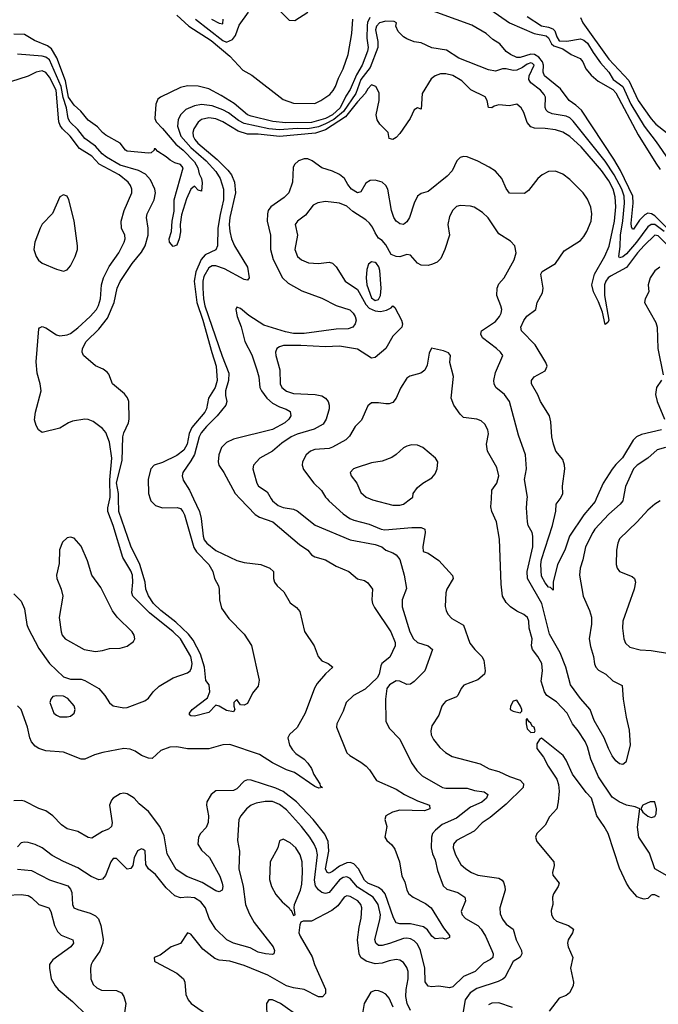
# Model space of a CAD drawing. Header units: inches. Extents: x 2001573 to 2220545, y 644482 to 846830.
# Tile 399 of 656: x 2082362 to 2085970, y 757145 to 762707. Entities that reach past the tile are written whole.
import ezdxf

# ---------------------------------------------------------------- set-up
doc = ezdxf.new("R2010")
doc.units = ezdxf.units.IN
doc.header["$MEASUREMENT"] = 0
doc.layers.add('C0785', color=7, linetype='Continuous')
doc.layers.add('C0786', color=7, linetype='Continuous')

msp = doc.modelspace()

# ---------------------------------------------------------------- linework, layer by layer
at = {"layer": 'C0785', "color": 5}
for points, elevation in [([(2082330, 759463.6), (2082370, 759422), (2082390, 759379.3), (2082403.5, 759290), (2082410.7, 759270), (2082470, 759154.4), (2082530, 759070.2), (2082610, 758994.9), (2082650, 758982), (2082710, 758981.3), (2082730, 758974.7), (2082810, 758929.2), (2082844, 758890), (2082870, 758848.7), (2082890, 758831.8), (2082950, 758820.2), (2082970, 758822), (2083070, 758859.8), (2083090, 758874), (2083115.8, 758910), (2083150, 758942.6), (2083230, 758988.9), (2083310, 759018.1), (2083324.9, 759030), (2083333.7, 759046.3), (2083336.6, 759070), (2083329.2, 759110), (2083270.9, 759210), (2083229.1, 759250), (2083096.2, 759356.2), (2083001.8, 759450), (2082996.1, 759470), (2083002.3, 759530), (2082999.1, 759570), (2082990, 759594.5), (2082945.3, 759670), (2082889.6, 759850), (2082859.9, 759930), (2082860.1, 759950), (2082871, 760000)], 280), ([(2083607.6, 760000), (2083692.1, 759912.1), (2083717, 759897), (2083792, 759870), (2083943.5, 759743.5), (2083990.3, 759710), (2084010, 759684.9), (2084030, 759673.8), (2084090, 759656.1), (2084150, 759620.4), (2084221.3, 759590), (2084270, 759549), (2084310, 759539.6), (2084330, 759526.3), (2084355.5, 759490), (2084351.5, 759430), (2084355.4, 759410), (2084366.6, 759386.6), (2084459.1, 759250), (2084483.2, 759190), (2084483.1, 759170), (2084453.8, 759106.2), (2084408.5, 759070), (2084401.8, 759058.2), (2084393.1, 759010), (2084381.7, 758990), (2084313.5, 758926.5), (2084247.7, 758890), (2084206.2, 758850), (2084190, 758800.7), (2084154.6, 758730), (2084152.2, 758710), (2084210, 758566.7), (2084226.7, 758550), (2084290, 758513.1), (2084319.5, 758490), (2084338, 758470), (2084378, 758410), (2084490, 758359.9), (2084536.3, 758330), (2084610, 758293.9), (2084678, 758270), (2084680.3, 758250), (2084650, 758238), (2084510, 758243), (2084468.8, 758230), (2084431.7, 758210), (2084425.4, 758190), (2084435.8, 758150), (2084425.5, 758090), (2084436.6, 758070), (2084465.5, 758045.5), (2084482.2, 758022.2), (2084507.8, 757950), (2084521.1, 757870), (2084538.1, 757838.1), (2084550.2, 757790), (2084561, 757770), (2084585, 757750), (2084654.8, 757714.8), (2084686.8, 757690), (2084756.8, 757576.8), (2084790, 757534.6), (2084790, 757522), (2084770, 757512.8), (2084750, 757518.5), (2084710, 757515.4), (2084690, 757529.7), (2084666, 757566), (2084642.8, 757582.8), (2084570, 757600.5), (2084510, 757599.7), (2084490, 757606.4), (2084474.7, 757634.7), (2084427, 757770), (2084410.7, 757790.7), (2084390, 757805.4), (2084329.8, 757829.8), (2084310, 757847.2), (2084276.2, 757910), (2084250, 757938), (2084230, 757946), (2084210, 757945.1), (2084170, 757925.6), (2084130, 757895.4), (2084110, 757885.8), (2084099.7, 757890), (2084089.9, 757910), (2084109.6, 758010), (2084105.1, 758065.1), (2084086.5, 758106.5), (2084020.6, 758190), (2083926.9, 758290), (2083850, 758347.6), (2083810, 758367), (2083670, 758412), (2083650, 758413.4), (2083630, 758406.5), (2083590, 758363.5), (2083570, 758353.3), (2083470, 758351.1), (2083443.7, 758330), (2083418.7, 758290), (2083417.4, 758270), (2083429.2, 758210), (2083426.7, 758173.3), (2083415.4, 758144.6), (2083383.1, 758110), (2083372, 758090), (2083369.4, 758050), (2083390, 758016.9), (2083434.6, 757974.6), (2083492.7, 757870), (2083506.9, 757830), (2083509.3, 757810), (2083506.7, 757790), (2083490, 757781.2), (2083470, 757786.8), (2083393.9, 757833.9), (2083306.7, 757866.7), (2083247.2, 757907.2), (2083194.9, 757994.9), (2083177.7, 758097.7), (2083153.9, 758150), (2083090, 758233.9), (2083037.6, 758277.6), (2083008.6, 758310), (2082970, 758334.1), (2082950, 758337.7), (2082930, 758334.3), (2082890.2, 758310), (2082880.8, 758299.2), (2082869.5, 758270), (2082884, 758170), (2082880.2, 758150), (2082864.6, 758135.4), (2082830, 758121.5), (2082770, 758084.4), (2082750, 758087.1), (2082690, 758122.3), (2082630, 758135.7), (2082598.6, 758158.6), (2082550.4, 758210.4), (2082510, 758237.5), (2082470, 758250.7), (2082390, 758292.9), (2082370, 758297.5), (2082330, 758295.7)], 320), ([(2083344.8, 760000), (2083378.1, 759930), (2083387.7, 759890), (2083399.6, 759790), (2083405.4, 759770), (2083418.9, 759750), (2083470, 759708.4), (2083590, 759652.3), (2083630, 759641.6), (2083724.4, 759630), (2083775.3, 759610), (2083796.3, 759590), (2083796.3, 759550), (2083801.6, 759530), (2083816.4, 759510), (2083855, 759475), (2083890, 759414), (2083927.1, 759387.1), (2083944.1, 759364.1), (2083971.2, 759251.2), (2084026.8, 759170), (2084047.9, 759110), (2084070, 759085.9), (2084106, 759070), (2084131.7, 759050), (2084090, 759012.7), (2084042.8, 758957.2), (2084028.5, 758931.5), (2083975.3, 758790), (2083930, 758709.4), (2083886.8, 758670), (2083876.8, 758650), (2083886.4, 758610), (2083903.2, 758583.2), (2083922.1, 758562.1), (2083969, 758530), (2083990, 758507.5), (2084010, 758477.4), (2084023.3, 758443.3), (2084058.5, 758390), (2084060.2, 758380.2), (2084072.7, 758370), (2084053.2, 758366.8), (2084030, 758374.9), (2083915, 758455), (2083870, 758470.7), (2083790, 758508.8), (2083716.6, 758556.6), (2083550, 758613.9), (2083510, 758610.4), (2083430, 758588.5), (2083310, 758588.6), (2083250, 758598.9), (2083210, 758597.1), (2083160.5, 758579.5), (2083110, 758534.6), (2083090, 758536.2), (2083050.6, 758550.6), (2083014.7, 758574.7), (2082986.9, 758586.9), (2082950, 758590.5), (2082831.4, 758568.6), (2082785.5, 758554.5), (2082730, 758529.8), (2082710, 758530.7), (2082610, 758569.8), (2082510, 758577), (2082470.2, 758590.2), (2082450, 758603.8), (2082430, 758628.2), (2082419.9, 758650), (2082406.5, 758710), (2082371.3, 758810), (2082350, 758832.1)], 280), ([(2083783.5, 760000), (2083789.7, 759989.7), (2083822.9, 759962.9), (2083850, 759952.5), (2083910, 759942.2), (2083930, 759933.8), (2084031.7, 759851.7), (2084230, 759768.2), (2084370, 759743), (2084408.4, 759730), (2084430.4, 759710), (2084470, 759696.6), (2084490, 759684.5), (2084510, 759657.7), (2084534.9, 759570), (2084546.7, 759493.3), (2084522.5, 759430), (2084522.5, 759390), (2084566.2, 759250), (2084587.7, 759210), (2084609.3, 759190), (2084670.3, 759170), (2084695.3, 759150), (2084650.9, 759029.1), (2084590, 758968.4), (2084570, 758953.3), (2084550, 758952.8), (2084510, 758971.2), (2084490, 758972.3), (2084451.3, 758950), (2084437.2, 758930), (2084429.2, 758870), (2084430, 758744.7), (2084450, 758704.9), (2084510, 758643), (2084575.2, 758510), (2084605.9, 758465.9), (2084636.1, 758436.1), (2084750.9, 758370.9), (2084770, 758365.6), (2084890, 758366.5), (2084932.3, 758352.3), (2084985.6, 758345.6), (2085007.5, 758330), (2084998.9, 758310), (2084972.3, 758287.7), (2084910, 758258.2), (2084830, 758196.6), (2084750, 758161.8), (2084710.8, 758130), (2084695, 758110), (2084689.2, 758090), (2084686.7, 758030), (2084695.1, 757995.1), (2084710, 757962), (2084721.9, 757901.9), (2084754.4, 757814.4), (2084774.9, 757794.9), (2084836.8, 757776.8), (2084877.8, 757750), (2084881.3, 757730), (2084855.9, 757670), (2084861.2, 757650), (2084880.3, 757630), (2084950, 757591), (2084970.2, 757570), (2084994.3, 757530), (2085029.4, 757450), (2085036.9, 757430), (2085035.3, 757410), (2085022.2, 757397.8), (2084982.4, 757377.6), (2084935.8, 757330), (2084870, 757303.1), (2084810, 757244.8), (2084790, 757237.6), (2084730, 757248.3), (2084690, 757243.9), (2084670, 757247.4), (2084652.1, 757272.1), (2084650.4, 757350), (2084626, 757450), (2084610, 757486), (2084590, 757504.9), (2084570, 757516), (2084550, 757519.9), (2084530, 757517.7), (2084451.6, 757488.4), (2084410, 757478.3), (2084390, 757477.8), (2084373.8, 757490), (2084369.2, 757510.8), (2084397.4, 757622.6), (2084400.4, 757650), (2084388.1, 757710), (2084360.2, 757750), (2084270, 757806.3), (2084230, 757855.8), (2084210, 757865.3), (2084190, 757861.4), (2084170, 757847.9), (2084110, 757777.1), (2084090, 757770.5), (2084070, 757776.5), (2084050, 757791.2), (2084034, 757814), (2084027.6, 757847.6), (2084044, 757990), (2084039.1, 758019.1), (2084026.9, 758050), (2084001.9, 758090), (2083954.1, 758150), (2083870, 758244.7), (2083830, 758274.9), (2083790, 758290.9), (2083748.5, 758291.5), (2083697.7, 758282.3), (2083670, 758270.6), (2083643.8, 758250), (2083611.2, 758210), (2083600.6, 758190), (2083593.8, 758070), (2083604.7, 758010), (2083600.2, 757910), (2083625.7, 757810), (2083637.3, 757710), (2083658.1, 757658.1), (2083686.6, 757606.6), (2083794.3, 757470), (2083801.5, 757450), (2083800.5, 757439.5), (2083797.3, 757430), (2083790, 757426.9), (2083750.2, 757429.8), (2083710, 757440.5), (2083663.5, 757463.5), (2083569.9, 757489.9), (2083531.8, 757510), (2083469.9, 757570), (2083433.3, 757630), (2083411.3, 757690), (2083384.8, 757724.8), (2083350, 757746), (2083310.1, 757749.9), (2083270, 757747.1), (2083238.4, 757758.4), (2083190, 757804.1), (2083130, 757877.8), (2083090.5, 757910.5), (2083075.4, 757935.4), (2083071.8, 758011.8), (2083060.1, 758020.1), (2083050, 758023.6), (2083027.3, 758012.7), (2083010, 757973.2), (2083001.1, 757930), (2082990, 757912), (2082970, 757909.6), (2082910, 757969.6), (2082890, 757969.4), (2082877.6, 757950), (2082847.2, 757872.8), (2082830, 757851.6), (2082810, 757848.3), (2082766.5, 757866.5), (2082690, 757916.9), (2082610, 757951.9), (2082546, 757986), (2082490, 758028.5), (2082450, 758047.6), (2082410, 758060.3), (2082390, 758061), (2082370, 758056.9), (2082350, 758034.5)], 340), ([(2083099.8, 760000), (2083102.7, 759990), (2083130, 759963.9), (2083170, 759950.1), (2083251.7, 759951.7), (2083270, 759945.3), (2083284.3, 759930), (2083293.6, 759910), (2083346.7, 759726.7), (2083361.8, 759701.8), (2083431.3, 759630), (2083454.3, 759590), (2083463.7, 759550), (2083484.9, 759510), (2083490, 759491.3), (2083490.3, 759430), (2083503.2, 759383.2), (2083544.8, 759324.8), (2083630, 759236.4), (2083672.1, 759172.1), (2083715.8, 758975.8), (2083710, 758942.7), (2083677.5, 758902.5), (2083650, 758844), (2083630, 758835.3), (2083610, 758838), (2083590, 758868), (2083572, 758850), (2083571.3, 758830), (2083578, 758810), (2083570, 758798), (2083530, 758805.2), (2083490, 758829.2), (2083470, 758835.1), (2083430, 758794.5), (2083350, 758772.7), (2083330, 758775.3), (2083321.2, 758781.2), (2083321.2, 758790), (2083337.2, 758810), (2083422.9, 758877.1), (2083436.9, 758910), (2083433.5, 758950), (2083414.2, 758974.2), (2083405.8, 759050), (2083383.2, 759123.2), (2083342.6, 759202.6), (2083316.8, 759236.8), (2083244.6, 759304.6), (2083158.9, 759370), (2083119.2, 759410), (2083090, 759452.6), (2083075.8, 759490), (2083072, 759530), (2083041.9, 759630), (2082990, 759734), (2082922.2, 759930), (2082920.6, 760000)], 260), ([(2084099.2, 760000), (2084108.2, 759990), (2084190, 759916.6), (2084227.1, 759890), (2084250, 759879.9), (2084337.6, 759857.6), (2084404.6, 759830), (2084425.5, 759825.5), (2084578, 759838), (2084630, 759838), (2084650.4, 759830), (2084652.4, 759810), (2084639.3, 759730), (2084642.5, 759702.5), (2084670, 759693), (2084730, 759651.6), (2084808, 759568), (2084810.7, 759550), (2084776, 759490), (2084770.3, 759470), (2084766.6, 759393.4), (2084771.2, 759370), (2084781.3, 759350), (2084804.5, 759324.5), (2084870, 759287.7), (2084906.2, 759186.2), (2084933, 759150), (2084973.6, 759110), (2084985.3, 759090), (2084992.2, 759030), (2084988.5, 759010), (2084950, 758978.7), (2084871.6, 758948.4), (2084856.4, 758930), (2084838.4, 758890), (2084830, 758882.4), (2084770, 758857.2), (2084756.4, 758843.6), (2084746.7, 758830), (2084730, 758779.5), (2084690, 758718), (2084684.6, 758690), (2084687.5, 758667.5), (2084700.5, 758640.5), (2084735.7, 758595.7), (2084768.3, 758568.3), (2084805.9, 758545.9), (2084963.2, 758503.2), (2085015.3, 758475.3), (2085070, 758460.9), (2085130, 758431.7), (2085190, 758411), (2085208.9, 758390), (2085207.4, 758370), (2085110, 758276.3), (2085019.7, 758200.3), (2084975.8, 758170), (2084930, 758123.5), (2084830, 758070.8), (2084813.4, 758050), (2084811.5, 758030), (2084824.7, 757990), (2084855.3, 757935.3), (2084883.1, 757910), (2084914.4, 757890), (2084950, 757874.7), (2085070, 757858.5), (2085087.1, 757847.1), (2085095.4, 757835.4), (2085103.6, 757810), (2085104.1, 757790), (2085074.5, 757690), (2085076.4, 757656.4), (2085090, 757627), (2085110, 757598.7), (2085150.4, 757570), (2085166.3, 757510), (2085196.5, 757450), (2085198.7, 757430), (2085188.8, 757411.2), (2085150, 757387.6), (2085102.8, 757297.2), (2085092.7, 757287.3), (2085066.3, 757273.7), (2084944.8, 757235.2), (2084906.5, 757210), (2084879.3, 757170), (2084865.8, 757094.2)], 360), ([(2084342.8, 760000), (2084354.7, 759994.7), (2084470, 759965.2), (2084510, 759965), (2084530, 759970.3), (2084569.4, 760000)], 380), ([(2086116.9, 757816.9), (2085951.1, 757910), (2085919.6, 757999.6), (2085860.2, 758090), (2085853.2, 758146.8), (2085866, 758250), (2085840.2, 758260.2), (2085790, 758270.8), (2085749.7, 758290), (2085710, 758316.4), (2085633.1, 758430), (2085589.8, 758530), (2085570, 758599.7), (2085556.7, 758630), (2085517.4, 758690), (2085484.4, 758730), (2085455.4, 758790), (2085394.3, 758854.3), (2085340.3, 758890), (2085327.3, 758910), (2085308, 758970), (2085315.9, 759030), (2085311.7, 759070), (2085290, 759109.4), (2085258.7, 759150), (2085254.3, 759170), (2085258.2, 759210), (2085240.5, 759270), (2085239.5, 759310), (2085231.4, 759330), (2085210, 759348.2), (2085170, 759365.4), (2085135, 759390), (2085110, 759414.8), (2085090.5, 759450), (2085082.1, 759517.9), (2085073.8, 759773.8), (2085055.9, 759870), (2085028.9, 759928.9), (2085024.2, 759955.8), (2085026.9, 760000)], 360), ([(2085771, 760000), (2085769.2, 759990), (2085755.2, 759970), (2085690, 759913.6), (2085612, 759830), (2085599.7, 759810), (2085559.4, 759730), (2085543.8, 759656.2), (2085528.7, 759610), (2085525, 759570), (2085545.3, 759450), (2085580.8, 759370), (2085592, 759332), (2085591.9, 759291.9), (2085580.4, 759210), (2085587.4, 759167.4), (2085604.7, 759110), (2085610, 759068.5), (2085617.3, 759050), (2085632.1, 759032.1), (2085672.8, 759010), (2085712.9, 758972.9), (2085765.8, 758945.8), (2085771.5, 758870), (2085788.2, 758768.2), (2085806, 758694), (2085810.4, 758610), (2085787.5, 758512.5), (2085770, 758499.3), (2085750, 758502.9), (2085730, 758521.6), (2085710, 758549.7), (2085688.5, 758590), (2085664.9, 758650), (2085608.3, 758748.3), (2085585.5, 758810), (2085530, 758872.8), (2085474.1, 758950), (2085446.9, 759050), (2085414.9, 759130), (2085355.4, 759235.4), (2085312, 759410), (2085231.3, 759550), (2085228.9, 759590), (2085260.6, 759730), (2085261.2, 759790), (2085256.8, 759810), (2085235.4, 759850), (2085231.2, 759870), (2085224.7, 759950), (2085229.6, 760000)], 340), ([(2085619.6, 760000), (2085613.7, 759986.3), (2085550, 759909.9), (2085468.3, 759790), (2085441.4, 759710), (2085399.8, 759630), (2085376.1, 759530), (2085376, 759484), (2085360.2, 759500.2), (2085350, 759502.6), (2085330, 759525.6), (2085310, 759564.7), (2085305.6, 759630), (2085310, 759658.5), (2085371.9, 759850), (2085390.5, 759930.5), (2085393.7, 759970), (2085415.9, 760000)], 320), ([(2085981.3, 759990), (2085950, 759970.9), (2085910, 759936.5), (2085850, 759870.9), (2085750, 759775.1), (2085740.7, 759750), (2085734.2, 759710), (2085731.3, 759630), (2085736.9, 759610), (2085750, 759590.4), (2085821.6, 759561.6), (2085835.8, 759550), (2085842, 759530), (2085832.9, 759490), (2085769.2, 759310), (2085768.2, 759270), (2085774.7, 759210), (2085784.7, 759184.7), (2085810, 759163.2), (2085866.9, 759146.9), (2085930, 759143.5), (2086033.4, 759126.6)], 360), ([(2085976.2, 757750), (2085950, 757763.6), (2085936.3, 757763.7), (2085930, 757762.7), (2085910, 757742.7), (2085890, 757738.9), (2085870, 757744.5), (2085850, 757752.9), (2085810, 757799.8), (2085790.5, 757830), (2085750, 757915.1), (2085685.9, 758110), (2085665, 758150), (2085622.5, 758210), (2085592.8, 758310), (2085562.5, 758342.5), (2085484.7, 758444.7), (2085450, 758525.2), (2085433.3, 758550), (2085310, 758648), (2085299.6, 758640.4), (2085283.8, 758616.2), (2085283, 758590), (2085320.8, 758540.8), (2085347.2, 758490), (2085397.2, 758417.2), (2085407.1, 758387.1), (2085410.2, 758350), (2085405, 758290), (2085395.9, 758250), (2085354.8, 758205.2), (2085330, 758157), (2085284.4, 758110), (2085275.8, 758090), (2085284.2, 758064.2), (2085380.4, 757950), (2085382, 757930), (2085371.5, 757890), (2085374.8, 757874.8), (2085410.4, 757830), (2085404.9, 757810), (2085377.4, 757770), (2085372, 757750), (2085374.4, 757710), (2085364.9, 757675.1), (2085367, 757650), (2085377.6, 757630), (2085395.2, 757615.2), (2085462.8, 757590), (2085490.5, 757570), (2085485.5, 757550), (2085461.6, 757510), (2085456.4, 757490), (2085460.3, 757470), (2085486.7, 757410), (2085474.9, 757350), (2085491.4, 757270), (2085489.2, 757250), (2085467.8, 757210), (2085450, 757195), (2085410, 757179.8), (2085353.7, 757106.3)], 380), ([(2082350, 757907.9), (2082430, 757901.8), (2082530, 757849.4), (2082634.2, 757814.2), (2082650, 757796.3), (2082657.4, 757777.4), (2082660.6, 757710), (2082669.2, 757690), (2082690, 757680.1), (2082760.9, 757660.9), (2082790, 757645), (2082807.5, 757627.5), (2082821.1, 757590), (2082833.2, 757513.2), (2082832.1, 757490), (2082815.2, 757444.8), (2082775.2, 757390), (2082766.5, 757370), (2082762.3, 757350), (2082764.9, 757290), (2082777.4, 757257.4), (2082798, 757238), (2082825.2, 757225.2), (2082910, 757223.9), (2082937.4, 757210), (2082951.2, 757190), (2082961.5, 757150), (2082950.4, 757070.4)], 340), ([(2082290, 757762.2), (2082370, 757765.3), (2082410, 757759.6), (2082428.5, 757748.5), (2082469.7, 757709.7), (2082527.9, 757690), (2082538.3, 757670), (2082558.2, 757590), (2082576.2, 757556.2), (2082596.6, 757536.6), (2082662, 757510), (2082665.5, 757490), (2082652.1, 757470), (2082550, 757396.5), (2082537.7, 757382.3), (2082531.3, 757370), (2082531.3, 757350), (2082540.9, 757290), (2082562.4, 757250), (2082580.4, 757230), (2082660.6, 757160.6), (2082741.7, 757081.7)], 320), ([(2084570.5, 757110), (2084552.1, 757150), (2084543.4, 757190), (2084545.7, 757230), (2084556.9, 757290), (2084556.9, 757330), (2084550, 757352.8), (2084530, 757382.4), (2084510, 757394.5), (2084490, 757397.9), (2084450, 757391.6), (2084410, 757377.1), (2084370, 757374.8), (2084319.7, 757390), (2084289.8, 757410), (2084281, 757430), (2084271.1, 757510), (2084279.6, 757580.4), (2084292.1, 757632.1), (2084295.7, 757690), (2084289.8, 757710), (2084272.7, 757730), (2084230, 757754.6), (2084210, 757758.4), (2084195.3, 757750), (2084158.9, 757701.1), (2084125, 757675), (2084010, 757615.1), (2083964, 757616), (2083950.7, 757609.3), (2083945.2, 757594.8), (2083939.1, 757550), (2083946.7, 757530), (2084014.4, 757414.4), (2084027.7, 757370), (2084090, 757230.5), (2084090, 757206), (2084072.9, 757187.1), (2084050, 757188.1), (2083970, 757228.4), (2083910, 757237.9), (2083870, 757250.4), (2083764.8, 757310), (2083630, 757364.3), (2083550, 757389), (2083490, 757395.7), (2083464.6, 757404.6), (2083397.6, 757457.6), (2083330, 757541.2), (2083310, 757549), (2083270.4, 757489.6), (2083218, 757470), (2083156.8, 757423.2), (2083122, 757410), (2083124.7, 757390), (2083130, 757384.7), (2083250, 757321.3), (2083288.2, 757290), (2083295.6, 757270), (2083301.2, 757201.2), (2083314, 757170), (2083330.4, 757150), (2083430, 757080.2)], 360), ([(2084471.6, 757130), (2084450, 757180.5), (2084430, 757203.5), (2084410, 757214.5), (2084390, 757222.2), (2084370, 757223.1), (2084346.2, 757213.8), (2084308.1, 757150), (2084291.8, 757048.2)], 380), ([(2083946.9, 757070), (2083835.1, 757150), (2083790, 757170.9), (2083770, 757171.3), (2083757.6, 757150), (2083758, 757070)], 380), ([(2085147.1, 757127.1), (2085070, 757154.6), (2085030, 757152.2), (2085010, 757141.8)], 380)]:
    msp.add_lwpolyline(points, dxfattribs=dict(at, elevation=elevation))
for points, elevation in [([(2082650, 759783.6), (2082630, 759779.6), (2082603.8, 759756.2), (2082586.6, 759713.4), (2082585.5, 759634.5), (2082571, 759570), (2082572.8, 759550), (2082597.6, 759490), (2082605.9, 759450), (2082586.2, 759330), (2082596.1, 759250), (2082603.2, 759230), (2082620.2, 759210), (2082726.5, 759150), (2082790, 759137.5), (2082830, 759143.5), (2082870, 759155.9), (2082930, 759157.3), (2082970, 759168.8), (2083005.3, 759194.7), (2083012.2, 759210), (2083009.8, 759230), (2082998.4, 759250), (2082913, 759333), (2082887.3, 759367.3), (2082820.4, 759500.4), (2082770.6, 759570), (2082745.8, 759650), (2082710, 759733.3), (2082670, 759778.7)], 320), ([(2082572.2, 758887.8), (2082550, 758883.7), (2082538, 758870), (2082532, 758850), (2082554.9, 758790), (2082570, 758777.8), (2082590, 758770.2), (2082630, 758768.7), (2082650, 758773.6), (2082670.8, 758790), (2082676.1, 758810), (2082670, 758831.6), (2082633.6, 758873.6), (2082610, 758886.3)], 280), ([(2085170, 758863.7), (2085150, 758857.2), (2085135.3, 758830), (2085133.4, 758810), (2085150, 758801.1), (2085190, 758791), (2085198.9, 758801.1), (2085199.5, 758810), (2085191.5, 758830)], 380), ([(2085230, 758758), (2085223.6, 758756.4), (2085222.8, 758730), (2085230, 758702), (2085250, 758681), (2085270, 758682), (2085274, 758690), (2085268, 758710), (2085257.2, 758717.2), (2085250, 758734), (2085240.2, 758740.2)], 380), ([(2085924.7, 758290), (2085882, 758270), (2085872, 758250), (2085882, 758230), (2085910, 758207.3), (2085930, 758200.7), (2085950, 758206), (2085958, 758222), (2085959.5, 758250), (2085950, 758288.7)], 360), ([(2083850, 758077.6), (2083830.4, 758069.6), (2083820.3, 758030), (2083777.7, 757950), (2083772.8, 757850), (2083785, 757810), (2083810, 757766.2), (2083845.1, 757725.1), (2083884.9, 757690), (2083890, 757678.8), (2083896.8, 757676.8), (2083910, 757647.3), (2083918, 757650), (2083913.3, 757690), (2083915.4, 757710), (2083949.1, 757790), (2083955.8, 757824.2), (2083960.4, 757890), (2083958.1, 757950), (2083947, 757990), (2083922, 758030), (2083890, 758058.3)], 360)]:
    msp.add_lwpolyline(points, close=True, dxfattribs=dict(at, elevation=elevation))
at = {"layer": 'C0786', "color": 5}
for points, elevation in [([(2083356, 762710), (2083510, 762589.2), (2083530, 762581.1), (2083564.5, 762595.5), (2083581.7, 762618.3), (2083603.1, 762676.9), (2083654.8, 762750)], 260), ([(2083830, 762759), (2083885, 762705), (2083916.5, 762703.5), (2083990.7, 762750)], 260), ([(2086079.8, 761470), (2085950, 761598.7), (2085931.5, 761611.5), (2085910, 761614.5), (2085894.4, 761605.6), (2085864.7, 761575.3), (2085830, 761523.5), (2085824.7, 761524.7), (2085817.8, 761537.8), (2085817, 761557), (2085828.7, 761670), (2085826.3, 761710), (2085756, 761856), (2085719.2, 761919.2), (2085535.3, 762195.3), (2085504.4, 762224.4), (2085466.5, 762250), (2085417.6, 762317.6), (2085326.8, 762390), (2085319.9, 762410), (2085322.4, 762450), (2085315.8, 762470), (2085295.2, 762495.2), (2085270, 762510), (2085250, 762513.3), (2085190, 762492.8), (2085170, 762494.1), (2085134.8, 762510), (2085110, 762527.4), (2085074.6, 762570), (2085035.4, 762595.4), (2084997.3, 762630), (2084915.8, 762675.8), (2084630, 762779.1)], 240), ([(2085023.7, 762763.7), (2085129.5, 762689.5), (2085268.8, 762628.8), (2085336, 762616), (2085350, 762605.7), (2085366.8, 762570), (2085379.4, 762559.4), (2085430, 762542.2), (2085477.9, 762510), (2085528.5, 762488.5), (2085543.4, 762470), (2085560.1, 762430), (2085590, 762394.8), (2085630, 762360.1), (2085712.4, 762312.4), (2085730, 762293.2), (2085856.6, 762056.6), (2085955.9, 761895.9), (2085981.2, 761861.2)], 240), ([(2084340.7, 762719.3), (2084327.8, 762692.2), (2084325.8, 762674.2), (2084323.7, 762603.7), (2084330.8, 762550), (2084327.8, 762530), (2084297.1, 762450), (2084264.2, 762395.8), (2084230, 762312.3), (2084204, 762276), (2084172.2, 762210), (2084128.9, 762170), (2084090, 762149.6), (2084010, 762126.4), (2083865.3, 762125.3), (2083792.7, 762132.7), (2083670, 762163), (2083648.5, 762170), (2083574.3, 762234.3), (2083499.8, 762279.8), (2083430, 762317.2), (2083370, 762332.6), (2083310, 762332.8), (2083270, 762324), (2083158, 762270), (2083142, 762258), (2083130.6, 762229.4), (2083125.5, 762150), (2083133.4, 762130), (2083170, 762093.4), (2083243.6, 762003.6), (2083285.7, 761970), (2083350, 761903.9), (2083369.5, 761870), (2083376.6, 761836.6), (2083390.2, 761810), (2083393.8, 761786.2), (2083390, 761738), (2083370, 761744), (2083350, 761767), (2083330, 761749.6), (2083304.5, 761695.5), (2083275.9, 761604.1), (2083268.5, 761550), (2083271.4, 761508.6), (2083263, 761470), (2083250, 761434), (2083230, 761425.2), (2083209.3, 761450), (2083207, 761470), (2083220.4, 761510), (2083223.5, 761570), (2083234.2, 761625.8), (2083235.4, 761690), (2083285.1, 761870), (2083271.8, 761890), (2083238.9, 761898.9), (2083213, 761913), (2083190, 761933), (2083142.7, 761962.7), (2083130, 761978), (2083122, 761978), (2083122, 761970), (2083105.4, 761954.6), (2083090, 761953.2), (2082970, 761964.2), (2082959.3, 761970), (2082929.7, 762009.7), (2082850, 762054.7), (2082829.7, 762070), (2082802.3, 762102.2), (2082750, 762139.7), (2082707.3, 762190), (2082670, 762224.4), (2082638.2, 762270), (2082621.2, 762361.2), (2082572.3, 762492.3), (2082541.9, 762541.9), (2082518.8, 762558.8), (2082445.6, 762590), (2082390, 762622.9), (2082330, 762625.7)], 240), ([(2086004, 761510), (2085950, 761550), (2085930, 761550.9), (2085910, 761538.1), (2085847.1, 761450), (2085790, 761385.1), (2085770, 761367.9), (2085750, 761362.7), (2085746.9, 761370), (2085754.4, 761425.6), (2085755.9, 761490), (2085770.4, 761570.4), (2085779.7, 761670), (2085776.9, 761710), (2085763.2, 761750), (2085720.9, 761830), (2085670, 761908.4), (2085490, 762134.7), (2085470, 762152.5), (2085450, 762161.6), (2085370, 762176.1), (2085346.4, 762186.4), (2085336.6, 762196.6), (2085330.5, 762210.5), (2085332.6, 762270), (2085325.3, 762285.3), (2085303.7, 762310), (2085250.7, 762350.7), (2085237.9, 762370), (2085240.1, 762390), (2085269.3, 762450), (2085259.1, 762459.1), (2085250, 762463.1), (2085230, 762455.8), (2085203, 762437), (2085170, 762421.9), (2085150, 762420.9), (2085110, 762429.9), (2085090, 762429.1), (2085050, 762417.3), (2085010, 762424.2), (2084844, 762490), (2084774.2, 762534.2), (2084690, 762547.7), (2084630, 762575.6), (2084590, 762583.1), (2084550, 762598.5), (2084530, 762610.9), (2084500.5, 762640.5), (2084488, 762670), (2084491.2, 762690), (2084477.6, 762697.6), (2084430, 762699.2), (2084394.9, 762690), (2084377.5, 762670), (2084372.7, 762650), (2084384.8, 762584.8), (2084386.3, 762550), (2084341.9, 762438.1), (2084290.1, 762370), (2084262.2, 762290), (2084191.5, 762188.5), (2084136.2, 762143.8), (2084090, 762118.5), (2084050, 762102.8), (2083990, 762090.4), (2083930, 762092.5), (2083830, 762085.6), (2083770, 762090.6), (2083630, 762120.6), (2083597.9, 762137.9), (2083541.5, 762181.5), (2083510, 762198), (2083450, 762220.3), (2083390, 762228.4), (2083350, 762221.3), (2083300.4, 762199.6), (2083270.1, 762169.9), (2083258.2, 762141.8), (2083253.9, 762106.1), (2083272.9, 762050), (2083330, 761984.6), (2083416.6, 761910), (2083470, 761850.5), (2083494.2, 761810), (2083514.4, 761750), (2083514.3, 761690), (2083494.1, 761605.9), (2083482.2, 761530), (2083480.8, 761430), (2083470, 761408), (2083410, 761378.8), (2083386.7, 761353.3), (2083357.6, 761282.4), (2083348, 761230), (2083362.7, 761110), (2083397.8, 761010), (2083447.3, 760827.3), (2083473.2, 760750), (2083477.1, 760670), (2083467, 760630), (2083429.4, 760570), (2083418.3, 760510), (2083407.5, 760490), (2083335.7, 760404.3), (2083320.1, 760370), (2083308.2, 760310), (2083290, 760275.6), (2083250, 760245.3), (2083170, 760206.7), (2083122, 760190), (2083103.2, 760170), (2083087.7, 760112.3), (2083091, 760030), (2083099.8, 760000)], 260), ([(2083250, 762732.7), (2083317.8, 762670), (2083444.1, 762590), (2083550, 762501.4), (2083622.1, 762422.1), (2083673, 762393), (2083850, 762257), (2083910, 762235.8), (2084030, 762234.5), (2084063, 762250), (2084114.5, 762285.5), (2084133.6, 762306.4), (2084146.5, 762330), (2084162.6, 762377.4), (2084189.7, 762430), (2084217.2, 762510), (2084239, 762630), (2084245.2, 762710)], 240), ([(2083445.4, 762710), (2083490, 762686.8), (2083510, 762684.4), (2083512.4, 762710)], 280), ([(2085230, 762725.7), (2085310, 762672.8), (2085350, 762665.5), (2085375, 762655), (2085384.7, 762644.7), (2085396, 762610), (2085410, 762588.4), (2085453.6, 762586.4), (2085530, 762598.4), (2085550, 762592.1), (2085570, 762575.5), (2085601.9, 762521.9), (2085643.6, 762463.6), (2085691, 762410), (2085715.5, 762370), (2085770, 762329.6), (2085814.4, 762230), (2085890, 762106), (2085958.2, 762018.2), (2086030, 761913.3)], 260), ([(2085530, 762719.5), (2085544.4, 762690), (2085690, 762483.4), (2085803.7, 762363.7), (2085856.8, 762250), (2085930, 762147.2), (2085956.9, 762116.9), (2086016.4, 762070)], 280), ([(2082920.6, 760000), (2082919.9, 760030), (2082910, 760090.5), (2082942, 760218), (2082944.3, 760350), (2082950, 760373.6), (2082977.2, 760430), (2082980.6, 760450), (2082979.8, 760550), (2082971.4, 760571.4), (2082954.6, 760594.6), (2082887.3, 760650), (2082865.4, 760705.4), (2082856.6, 760716.6), (2082833.3, 760733.3), (2082790, 760752.3), (2082722.7, 760810), (2082716.2, 760830), (2082716.9, 760850), (2082737.3, 760890), (2082810, 760959.3), (2082859, 761021), (2082896.4, 761110), (2082913.6, 761190), (2082930, 761227.8), (2082997.3, 761330), (2083050, 761394.2), (2083070.9, 761430), (2083087.7, 761490), (2083088.9, 761530), (2083079.6, 761590), (2083082.8, 761610), (2083121.7, 761690), (2083128.8, 761730), (2083126.2, 761750), (2083102, 761802), (2083073.8, 761833.8), (2083034.5, 761854.5), (2082930, 761886.1), (2082853.6, 761930), (2082828.8, 761950), (2082790, 761992.9), (2082730, 762036), (2082690, 762087.1), (2082647.7, 762127.7), (2082636.8, 762150), (2082626, 762210), (2082607.4, 762267.4), (2082597.6, 762330), (2082530, 762479.9), (2082510, 762495.9), (2082490, 762501.5), (2082350, 762512.1)], 260), ([(2082871, 760000), (2082873.2, 760010), (2082871.8, 760108.2), (2082882.6, 760230), (2082870, 760321.6), (2082850, 760376.3), (2082830, 760398), (2082778.2, 760438.2), (2082750, 760448.6), (2082730, 760449.8), (2082661.1, 760438.9), (2082638.4, 760430), (2082590, 760399.8), (2082490, 760376.2), (2082469.3, 760390), (2082455.3, 760415.3), (2082446.5, 760446.5), (2082451.2, 760490), (2082482.9, 760610), (2082478, 760650), (2082462, 760710), (2082454.6, 760774.6), (2082470, 760960.7), (2082473.5, 760966.5), (2082490, 760973.6), (2082510, 760966.4), (2082570, 760927.2), (2082590, 760922.1), (2082630, 760926.4), (2082650, 760935.5), (2082690, 760966.6), (2082759.9, 761030), (2082795.9, 761070), (2082807.9, 761092.1), (2082818.9, 761130), (2082825.1, 761210), (2082836, 761250), (2082867.1, 761312.9), (2082923.2, 761390), (2082952.4, 761450), (2082957.4, 761470), (2082955.8, 761490), (2082938, 761530), (2082936.2, 761570), (2082952.4, 761630), (2082995.4, 761730), (2082995.8, 761750), (2082988.5, 761770), (2082974.7, 761790), (2082925.2, 761830), (2082811.3, 761891.3), (2082770, 761935.8), (2082699.7, 761979.7), (2082646.8, 762050), (2082604.7, 762090), (2082590.9, 762110), (2082584, 762130), (2082568.3, 762310), (2082530, 762382.9), (2082510, 762408.1), (2082490, 762417.5), (2082455.8, 762410), (2082410, 762389.1), (2082310, 762356.2)], 280), ([(2086017.9, 761437.9), (2085970, 761486.7), (2085949.8, 761490.2), (2085890, 761431.6), (2085852.6, 761390), (2085790, 761307.5), (2085700.9, 761259.1), (2085687.5, 761250), (2085672.9, 761230), (2085665.9, 761210), (2085665.9, 761150), (2085690.7, 761010), (2085684.1, 760995.9), (2085670, 760985.1), (2085654.7, 761054.7), (2085632.8, 761112.8), (2085604.2, 761170), (2085595.4, 761210), (2085610, 761270), (2085668.7, 761371.3), (2085692.9, 761427.1), (2085723.5, 761570), (2085730.2, 761650.2), (2085726.7, 761706.7), (2085714.3, 761750), (2085690, 761796.9), (2085650, 761855.4), (2085534.7, 761990), (2085470, 762047.1), (2085430, 762071.4), (2085390, 762085.4), (2085330, 762093.3), (2085270, 762094.7), (2085250, 762101.4), (2085230, 762126.2), (2085210, 762182.4), (2085195, 762210), (2085170, 762231), (2085130, 762220.7), (2085070, 762225.6), (2085042.1, 762217.9), (2085030, 762209.9), (2085011.3, 762211.3), (2085003.1, 762250), (2084991.2, 762271.2), (2084911, 762311), (2084861, 762361), (2084810, 762391.7), (2084770, 762401.9), (2084739.3, 762400.7), (2084709.1, 762390.9), (2084687.3, 762372.7), (2084635.8, 762290), (2084630, 762202), (2084610, 762209), (2084590, 762198), (2084569, 762150), (2084510, 762064.2), (2084490, 762041), (2084470, 762029.8), (2084450, 762036.2), (2084443.5, 762070), (2084396.3, 762116.3), (2084382.2, 762142.2), (2084376.6, 762170), (2084392.5, 762250), (2084393.8, 762293.8), (2084374.7, 762330), (2084350, 762339.8), (2084330, 762317.2), (2084314.1, 762290), (2084270, 762243.4), (2084202.4, 762157.6), (2084090, 762084.5), (2084033.7, 762066.3), (2083830, 762047.5), (2083710, 762059.7), (2083650, 762060.4), (2083597, 762077), (2083510, 762130.3), (2083470, 762147.1), (2083430, 762153.1), (2083390, 762144.3), (2083370, 762129), (2083345.8, 762090), (2083340.6, 762070), (2083342.3, 762050), (2083351.3, 762030), (2083367.9, 762010), (2083477.5, 761917.5), (2083537.4, 761857.4), (2083558.6, 761830), (2083575.5, 761790), (2083581.3, 761730), (2083550.4, 761590), (2083546.6, 761550), (2083549.7, 761510), (2083558.7, 761470), (2083576, 761430), (2083649.4, 761310), (2083658.5, 761250), (2083650, 761235.9), (2083630, 761239.5), (2083520.3, 761300.3), (2083470, 761317.5), (2083450, 761317.1), (2083430, 761305.9), (2083403, 761257), (2083397.1, 761230), (2083396.8, 761190), (2083401.2, 761130), (2083409.2, 761090.8), (2083505.9, 760805.9), (2083543.3, 760710), (2083541.6, 760670), (2083525.2, 760610), (2083525.1, 760585.1), (2083532.5, 760550), (2083527.5, 760530), (2083478.7, 760470), (2083417, 760410), (2083387.1, 760372.9), (2083376.6, 760350), (2083349.4, 760250.6), (2083330, 760214.6), (2083284.6, 760150), (2083280.1, 760130), (2083285.7, 760105.7), (2083321, 760050), (2083344.8, 760000)], 280), ([(2085415.9, 760000), (2085417.7, 760002.3), (2085429.9, 760030), (2085428.2, 760071.8), (2085441.8, 760170), (2085440.3, 760190), (2085430, 760223.7), (2085392, 760270), (2085378.7, 760310), (2085368.9, 760350), (2085363.5, 760436.5), (2085356.2, 760470), (2085304.1, 760550), (2085289.1, 760589.1), (2085254, 760650), (2085254.3, 760670), (2085269.7, 760690), (2085330, 760723.1), (2085342.2, 760750), (2085334.8, 760770), (2085275.2, 760870), (2085197.2, 760950), (2085192.7, 760970), (2085210, 761008.8), (2085228.3, 761031.7), (2085278.4, 761070), (2085286.3, 761110), (2085315.9, 761164.1), (2085319, 761190), (2085306.8, 761270), (2085314.8, 761285.2), (2085389.7, 761330), (2085438.9, 761401.1), (2085530, 761460.2), (2085550, 761481.8), (2085566.7, 761510), (2085590.6, 761569.4), (2085594.9, 761610), (2085588.2, 761648.2), (2085570, 761693.3), (2085545, 761730), (2085470, 761804.4), (2085430, 761835), (2085390, 761852.5), (2085350, 761849.8), (2085313.7, 761830), (2085290, 761809.7), (2085237.7, 761742.3), (2085213.6, 761726.4), (2085130, 761726.6), (2085110, 761752.8), (2085086.2, 761810), (2085050, 761851.6), (2085014.9, 761874.9), (2084950, 761908.1), (2084890, 761932), (2084870, 761934.2), (2084850, 761928.2), (2084831.8, 761910), (2084805.9, 761854.1), (2084777.3, 761822.7), (2084670, 761736.4), (2084630, 761725.1), (2084610, 761709.7), (2084590, 761671.1), (2084564.3, 761590), (2084550, 761566.1), (2084530, 761551.1), (2084510, 761554.6), (2084500.9, 761560.9), (2084490, 761569.2), (2084476.7, 761590), (2084463.4, 761630), (2084442.2, 761750), (2084431.5, 761771.5), (2084410, 761789.3), (2084370, 761800.9), (2084341.5, 761798.5), (2084317, 761783), (2084290, 761734), (2084270, 761729.8), (2084237.6, 761750), (2084216.3, 761776.3), (2084197.4, 761810), (2084170, 761832.8), (2084130, 761851.5), (2084070, 761869.6), (2084014.5, 761910), (2083990, 761921.1), (2083970, 761921.7), (2083938, 761910), (2083915.3, 761890), (2083907.5, 761872.5), (2083903.9, 761790), (2083883, 761730), (2083857.4, 761702.6), (2083781.6, 761650), (2083766.7, 761630), (2083761.5, 761610), (2083761.4, 761570), (2083779.5, 761490), (2083779.9, 761410), (2083793.5, 761353.5), (2083846.7, 761250), (2083878.3, 761218.3), (2083956.3, 761176.3), (2084070, 761134.2), (2084150, 761092.4), (2084227.6, 761067.6), (2084247, 761050), (2084257.4, 761030), (2084262.8, 761010), (2084257.8, 760990), (2084244.2, 760970), (2084218.3, 760961.7), (2084150, 760959.4), (2083970, 760934.6), (2083910, 760934.5), (2083863.7, 760943.7), (2083742.3, 760982.3), (2083656.2, 761036.2), (2083610, 761075.4), (2083590, 761082.7), (2083584.2, 761070), (2083590.3, 761030), (2083612.8, 760972.8), (2083635.2, 760890), (2083673.5, 760813.5), (2083702.6, 760730), (2083712.6, 760690), (2083719.8, 760630), (2083728.5, 760610), (2083757.8, 760570), (2083790, 760541.4), (2083830, 760521), (2083868.1, 760508.1), (2083890, 760493.2), (2083893.8, 760470), (2083883.2, 760450), (2083860.6, 760430), (2083790, 760392.4), (2083570, 760337.9), (2083530, 760318.6), (2083502.7, 760290), (2083488.2, 760250), (2083483.1, 760210), (2083488.2, 760190), (2083515.1, 760150), (2083578.8, 760030), (2083607.6, 760000)], 320), ([(2085229.6, 760000), (2085230.6, 760010), (2085213.7, 760110), (2085226.3, 760170), (2085219.7, 760250), (2085180, 760360), (2085129.9, 760550), (2085100.9, 760590), (2085051.8, 760630), (2085042, 760650), (2085040.2, 760670), (2085050, 760714.4), (2085091.6, 760810), (2085078, 760830), (2085055.1, 760850), (2084976.1, 760910), (2084966.6, 760930), (2084971, 760950), (2085050, 761003.2), (2085073.6, 761030), (2085082.9, 761050), (2085085.7, 761070), (2085080.7, 761090), (2085057.3, 761150), (2085059.8, 761190), (2085070, 761214.9), (2085098.5, 761250), (2085156.1, 761350), (2085167.1, 761390), (2085159.6, 761430), (2085135.5, 761455.5), (2085070, 761497.2), (2085008.1, 761588.1), (2084977.7, 761617.7), (2084930, 761647.8), (2084910, 761654), (2084850, 761658), (2084830, 761651.3), (2084810, 761631.6), (2084790, 761595.1), (2084781.3, 761550), (2084790.3, 761490), (2084765, 761410), (2084741, 761359), (2084721.5, 761338.5), (2084694.6, 761325.4), (2084670, 761318.5), (2084630, 761320.4), (2084610, 761332.1), (2084570, 761376.3), (2084550, 761380.5), (2084510, 761366.9), (2084488.7, 761368.7), (2084461.8, 761381.8), (2084430, 761435.1), (2084410, 761459.3), (2084390, 761472.7), (2084370, 761502.7), (2084355.5, 761535.5), (2084338.2, 761558.2), (2084317.2, 761577.2), (2084244.2, 761624.2), (2084210, 761653.8), (2084170, 761671.1), (2084090, 761679.5), (2084047.4, 761672.6), (2084021, 761659), (2083976.3, 761603.7), (2083932.7, 761570), (2083919.5, 761550), (2083931.3, 761490), (2083917.1, 761410), (2083931.4, 761370), (2083955.3, 761350), (2083993.3, 761333.3), (2084050, 761329.3), (2084110, 761337.5), (2084130, 761331.1), (2084151, 761311), (2084201.2, 761230), (2084270, 761183.5), (2084317.7, 761097.7), (2084337, 761077), (2084370, 761062.2), (2084400.5, 761059.5), (2084434.3, 761065.7), (2084460.1, 761079.9), (2084470, 761090.7), (2084480.9, 761080.9), (2084518.9, 761010), (2084524.2, 760990), (2084520.3, 760970), (2084470, 760920.5), (2084431.2, 760850), (2084370, 760799.8), (2084350, 760795), (2084270, 760845.4), (2084170, 760862.8), (2084090, 760859.9), (2083950, 760867.1), (2083853.4, 760866.6), (2083830, 760859.8), (2083816, 760850), (2083808.4, 760830), (2083810.2, 760810), (2083832.8, 760730), (2083833.5, 760650), (2083842.9, 760630), (2083870, 760608.3), (2083910, 760595.7), (2084030.7, 760590.7), (2084070, 760582.5), (2084090.1, 760570.1), (2084104.7, 760550), (2084111.1, 760530), (2084110.2, 760510), (2084094.2, 760450), (2084077.5, 760422.5), (2084025.5, 760394.5), (2083930, 760365.2), (2083896.2, 760350), (2083844.1, 760315.9), (2083790, 760270.5), (2083719.5, 760230), (2083683.6, 760190), (2083680.2, 760170), (2083684.7, 760150), (2083702, 760090), (2083712.1, 760072.1), (2083759.7, 760039.7), (2083783.5, 760000)], 340), ([(2085979.5, 761310), (2085950, 761288.7), (2085924.8, 761250), (2085912.8, 761210), (2085915.8, 761170), (2085895.5, 761130), (2085892.2, 761110), (2085956.6, 760996.6), (2085964.3, 760970), (2085967.3, 760850), (2085998.2, 760701.8)], 320), ([(2085026.9, 760000), (2085029.9, 760050), (2085058.4, 760090), (2085069.8, 760130), (2085057.1, 760177.1), (2085005.3, 760270), (2084999.7, 760310), (2085011.6, 760368.4), (2085006.8, 760390), (2084990, 760423.1), (2084970, 760440.7), (2084944, 760450), (2084870, 760459.3), (2084850, 760479.8), (2084814.9, 760530), (2084800.2, 760570), (2084812.4, 760692.4), (2084791.5, 760770), (2084796, 760810), (2084785.1, 760825.1), (2084757.1, 760837.1), (2084688.9, 760851.1), (2084675.6, 760824.4), (2084663.6, 760756.4), (2084652, 760728), (2084629.1, 760710.9), (2084566.7, 760693.3), (2084550, 760682.7), (2084514.1, 760625.9), (2084488.7, 760570), (2084470, 760544.7), (2084450, 760537.4), (2084430, 760536.9), (2084390, 760543.5), (2084350, 760543.6), (2084330, 760526.6), (2084294.2, 760445.8), (2084257.1, 760410), (2084226.2, 760353.8), (2084205.5, 760334.5), (2084130, 760291.9), (2084110, 760285.7), (2084030, 760280.2), (2084006, 760270), (2083981.2, 760250), (2083959.7, 760210), (2083958.6, 760190), (2083966.4, 760166.4), (2084024, 760090), (2084067.3, 760047.3), (2084090.2, 760010), (2084099.2, 760000)], 360), ([(2085988.7, 760671.3), (2085959.2, 760630), (2085953.7, 760590), (2085964.3, 760550), (2086005.8, 760450)], 320), ([(2085988.8, 760391.2), (2085875.7, 760364.3), (2085846.2, 760350), (2085828.1, 760331.9), (2085768, 760232), (2085730, 760195.5), (2085710, 760167.8), (2085658.1, 760090), (2085619.6, 760000)], 320), ([(2084569.4, 760000), (2084582.7, 760010), (2084586, 760030), (2084610, 760065.5), (2084639.3, 760090), (2084690, 760119.3), (2084710, 760142), (2084720.4, 760170), (2084724.2, 760210), (2084711.8, 760230), (2084640.7, 760290), (2084610, 760304), (2084575.1, 760304.9), (2084550, 760298), (2084530, 760289.6), (2084489.3, 760250.7), (2084465.2, 760234.8), (2084410, 760214), (2084350, 760203.5), (2084263.4, 760176.6), (2084247.7, 760170), (2084228.7, 760150), (2084234.9, 760130), (2084266.7, 760090), (2084290, 760036.3), (2084320.5, 760010), (2084342.8, 760000)], 380), ([(2086010, 760289.9), (2085962.7, 760277.3), (2085910, 760229.8), (2085850, 760191.1), (2085830.7, 760170), (2085784.2, 760070), (2085771, 760000)], 340)]:
    msp.add_lwpolyline(points, dxfattribs=dict(at, elevation=elevation))
for points, elevation in [([(2082610, 761717), (2082590, 761706), (2082547, 761613), (2082490, 761552.4), (2082477.2, 761530), (2082448.4, 761450), (2082442.7, 761410), (2082455.9, 761370), (2082469.6, 761349.6), (2082490, 761331.2), (2082570, 761297.2), (2082610, 761287.6), (2082630, 761294.6), (2082650, 761316.5), (2082676.4, 761370), (2082688.1, 761410), (2082689.3, 761430), (2082670.5, 761570.5), (2082640.7, 761690), (2082631.1, 761711.1)], 320), ([(2084350, 761339.9), (2084333.4, 761326.6), (2084323.1, 761296.9), (2084319.1, 761250), (2084323.6, 761210), (2084350, 761135.9), (2084370, 761120.7), (2084390, 761126.1), (2084400.1, 761150), (2084403.7, 761190), (2084396.4, 761290), (2084391.1, 761311.1), (2084377.4, 761330), (2084370, 761336.3)], 360)]:
    msp.add_lwpolyline(points, close=True, dxfattribs=dict(at, elevation=elevation))

doc.saveas('drawing.dxf')
